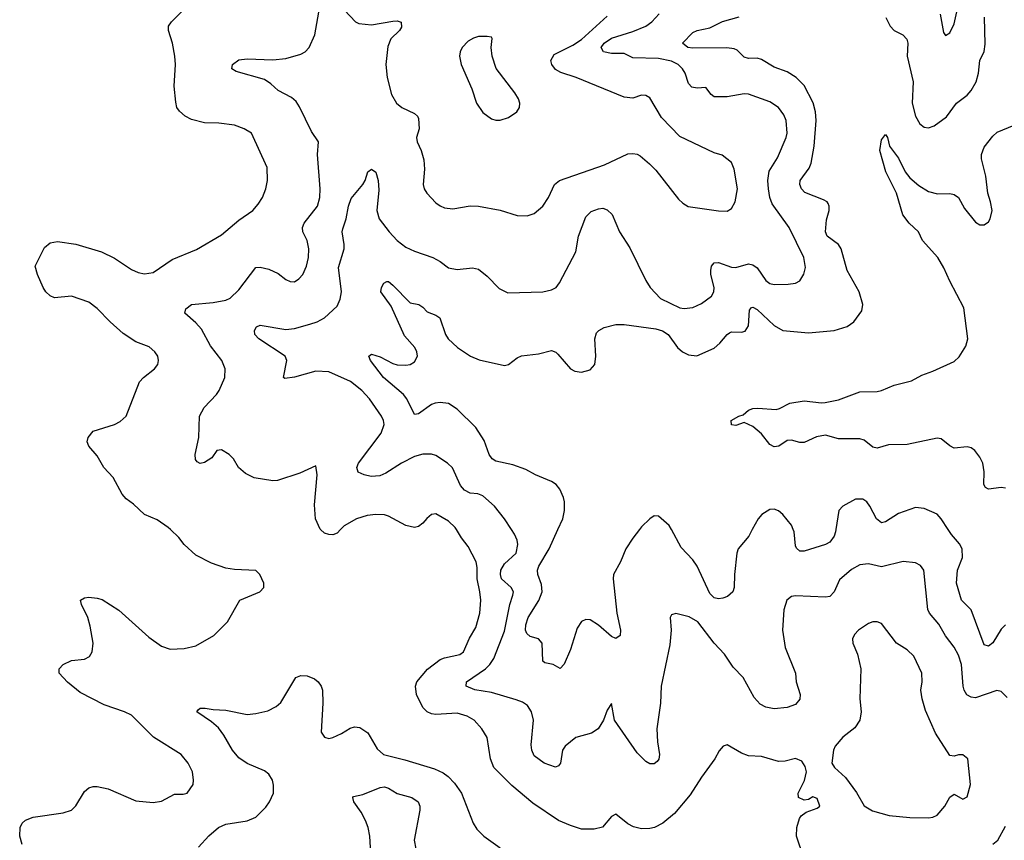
# Model space of a CAD drawing. Header units: inches. Extents: x 1934316 to 2140091, y 524953 to 667329.
# Tile 305 of 384: x 2042788 to 2047384, y 648550 to 652380. Entities that reach past the tile are written whole.
import ezdxf

# ---------------------------------------------------------------- set-up
doc = ezdxf.new("R2010")
doc.units = ezdxf.units.IN
doc.header["$MEASUREMENT"] = 0
doc.layers.add('C0644', color=7, linetype='Continuous')
doc.layers.add('C0645', color=7, linetype='Continuous')

msp = doc.modelspace()

# ---------------------------------------------------------------- linework, layer by layer
at = {"layer": 'C0644', "color": 5}
for points, elevation in [([(2042799.8, 648530), (2042787.6, 648570), (2042789.7, 648610), (2042798.9, 648630), (2042815.3, 648644.7), (2042850, 648658.5), (2042990, 648678.5), (2043028.8, 648691.2), (2043050, 648710.4), (2043090, 648778.4), (2043110, 648795.6), (2043130, 648800.9), (2043150, 648801.7), (2043201, 648790), (2043330, 648734.9), (2043410, 648726), (2043450, 648733.4), (2043510, 648764.9), (2043550, 648764.9), (2043570, 648770.7), (2043597, 648810), (2043599.5, 648830), (2043594, 648870), (2043574, 648910), (2043540.9, 648950), (2043411.9, 649031.9), (2043310, 649133.5), (2043277, 649150), (2043182.3, 649182.3), (2043070, 649239.2), (2043010, 649288.5), (2042972.6, 649330), (2042971.3, 649350), (2042990, 649370.3), (2043030, 649389.1), (2043090, 649394.9), (2043112.8, 649407.2), (2043126.6, 649430), (2043130.9, 649470), (2043117.2, 649550), (2043105.1, 649590), (2043075.8, 649650), (2043072, 649670), (2043090, 649682), (2043110, 649684.4), (2043150, 649680.7), (2043173.3, 649673.3), (2043250, 649624), (2043390, 649498), (2043450, 649455.5), (2043490, 649442.4), (2043554.9, 649445.1), (2043610, 649457), (2043694, 649506), (2043757.2, 649570), (2043815.3, 649670), (2043908, 649710), (2043928, 649730), (2043928, 649750), (2043908.7, 649790), (2043890, 649808.7), (2043790, 649814), (2043750, 649820.7), (2043683.3, 649843.3), (2043610, 649880.7), (2043555.6, 649930), (2043530, 649963.7), (2043491.5, 650000)], 380), ([(2044285.6, 650000), (2044270, 649983.7), (2044250, 649976.2), (2044230, 649976.9), (2044210, 649983.5), (2044192.5, 650000)], 360), ([(2046447.8, 648467.8), (2046413.4, 648570), (2046414.9, 648610), (2046427.5, 648652.5), (2046435.6, 648664.4), (2046459.1, 648680.9), (2046510, 648700.3), (2046523.6, 648710), (2046510, 648744.5), (2046490, 648752.3), (2046470, 648740.5), (2046450, 648737.4), (2046423.6, 648750), (2046421.3, 648770), (2046451.3, 648828.7), (2046460.5, 648870), (2046455.1, 648895.1), (2046438.7, 648918.7), (2046410, 648932), (2046360.3, 648919.7), (2046330, 648918), (2046250, 648941.6), (2046190, 648944.7), (2046156.9, 648956.9), (2046090, 648996), (2046072, 648990), (2046052.7, 648967.3), (2046033, 648930), (2045970, 648844.5), (2045917.2, 648762.8), (2045844.2, 648675.8), (2045790.1, 648629.9), (2045750.4, 648610), (2045730, 648605.4), (2045690, 648603.7), (2045652.7, 648612.7), (2045627.3, 648627.3), (2045570, 648672.7), (2045550, 648661.2), (2045509, 648611), (2045470, 648601.8), (2045410, 648602.7), (2045358.6, 648618.6), (2045302.6, 648642.6), (2045183.4, 648723.4), (2045085.2, 648805.2), (2045001.7, 648890), (2044985.1, 648930), (2044969.6, 649030), (2044944.2, 649070), (2044909.6, 649110), (2044877, 649130), (2044830, 649143.5), (2044730, 649137.3), (2044710, 649139.8), (2044690, 649149.8), (2044669.8, 649170), (2044639.6, 649230), (2044634.7, 649270), (2044642.1, 649290), (2044691.1, 649348.9), (2044750, 649393.7), (2044770, 649402.1), (2044842.2, 649417.8), (2044859.2, 649430), (2044887.1, 649492.9), (2044917.3, 649542.7), (2044935.9, 649610), (2044939.8, 649670), (2044936.2, 649710), (2044922.5, 649770), (2044922.6, 649822.6), (2044918, 649850), (2044881.5, 649921.5), (2044850, 649961.6), (2044826.5, 650000)], 360), ([(2047397.1, 649217.1), (2047370, 649244.2), (2047349.6, 649249.6), (2047250, 649215.3), (2047230, 649217.8), (2047209.3, 649229.3), (2047196.8, 649250), (2047192.1, 649270), (2047183.7, 649370), (2047170, 649413.6), (2047150, 649451.6), (2047110, 649503.6), (2047078.6, 649558.6), (2047034.6, 649610), (2047027.3, 649627.3), (2047008.4, 649810), (2046992.4, 649832.4), (2046970, 649845.4), (2046911.4, 649851.4), (2046810, 649826.1), (2046750, 649840.9), (2046710, 649835.1), (2046670, 649814), (2046614, 649766), (2046589.2, 649710), (2046570, 649687.8), (2046550, 649684.1), (2046409.1, 649690.9), (2046390, 649687.6), (2046368.7, 649671.3), (2046355.1, 649624.9), (2046349.3, 649530), (2046361.5, 649450), (2046408.8, 649330), (2046411.6, 649290), (2046431.4, 649230), (2046430, 649209.2), (2046410, 649183.6), (2046370, 649169.7), (2046310, 649164.2), (2046270, 649170.8), (2046244.7, 649184.7), (2046216.2, 649216.2), (2046164.7, 649310), (2046118.4, 649358.4), (2046078.3, 649418.3), (2046029.7, 649470), (2045953.6, 649570), (2045913.2, 649593.2), (2045850, 649609.2), (2045830, 649602), (2045824, 649590), (2045828.4, 649530), (2045822.8, 649462.8), (2045782.9, 649270), (2045779.7, 649190), (2045762.2, 649070), (2045764.7, 649010), (2045774.9, 648950), (2045771.2, 648928.8), (2045762.9, 648917.1), (2045750, 648907.3), (2045730, 648907.6), (2045710, 648918.3), (2045670, 648958.5), (2045564.5, 649110), (2045550, 649188), (2045530, 649158), (2045513.4, 649110), (2045488.4, 649070), (2045457.3, 649050), (2045383.8, 649030), (2045333.4, 648990), (2045321.5, 648970), (2045311.8, 648910), (2045302.8, 648897.2), (2045288.2, 648891.8), (2045235.6, 648910), (2045190, 648944.7), (2045177.6, 648970), (2045175.8, 648995.8), (2045185.5, 649110), (2045177.2, 649150), (2045158.6, 649178.6), (2045135.1, 649195.1), (2045105.6, 649205.6), (2044990, 649239.9), (2044911.6, 649251.6), (2044871.2, 649270), (2044874, 649290), (2044961.4, 649350), (2044981.7, 649370), (2045000.8, 649399.2), (2045050, 649526.7), (2045075.5, 649650), (2045090, 649694), (2045093.4, 649710), (2045082.5, 649730), (2045037.1, 649770), (2045032.3, 649790), (2045033.8, 649810), (2045050, 649840.2), (2045105.3, 649890), (2045112.7, 649930), (2045109.8, 649950), (2045098, 649978), (2045083.6, 650000)], 340), ([(2045680.6, 650000), (2045650, 649959.7), (2045617.7, 649910), (2045592.8, 649850), (2045559.3, 649790), (2045557.7, 649770), (2045575.7, 649610), (2045591.9, 649530), (2045590, 649506), (2045570, 649491.3), (2045550, 649500.9), (2045490, 649554.6), (2045450, 649579.3), (2045430, 649580.4), (2045410, 649571.1), (2045390, 649539.6), (2045359, 649441), (2045330, 649372), (2045310, 649352.3), (2045277.2, 649370), (2045238.3, 649378.3), (2045230, 649386), (2045227, 649470), (2045209.6, 649489.6), (2045170, 649500.5), (2045154.8, 649514.8), (2045148.4, 649530), (2045150, 649556.3), (2045162, 649590), (2045211.2, 649668.8), (2045226.9, 649710), (2045223.8, 649743.8), (2045206.2, 649790), (2045205.4, 649810), (2045211.1, 649830), (2045258.8, 649910), (2045300.1, 650000)], 320), ([(2046207.4, 650000), (2046191.3, 649970), (2046142.2, 649910), (2046136, 649890), (2046124.7, 649790), (2046123.5, 649730), (2046116.3, 649710), (2046092.1, 649687.9), (2046070, 649679.3), (2046050, 649677.5), (2046030, 649681.2), (2046010, 649701.1), (2045949.9, 649829.9), (2045930, 649858.5), (2045875.8, 649915.9), (2045830.6, 650000)], 320), ([(2046597.1, 650000), (2046595.5, 649990), (2046589.2, 649970), (2046570, 649941.7), (2046550, 649931.1), (2046450, 649899.8), (2046430, 649899.1), (2046414.2, 649914.2), (2046410, 649924.5), (2046402.7, 649990), (2046398.5, 650000)], 320), ([(2047390, 649556), (2047370, 649535.8), (2047330, 649471.1), (2047310, 649456.4), (2047290, 649461.7), (2047230, 649625.4), (2047183.6, 649670), (2047161.6, 649750), (2047166.1, 649810), (2047188.2, 649870), (2047187.2, 649910), (2047174.3, 649934.3), (2047136.9, 649976.9), (2047122.3, 650000)], 320), ([(2043622.7, 648517.3), (2043670, 648571.5), (2043715.1, 648610), (2043750, 648625), (2043850, 648641.5), (2043890, 648657.4), (2043936.1, 648703.9), (2043954, 648730), (2043972.2, 648770), (2043972.2, 648807.8), (2043967.4, 648830), (2043950, 648858.3), (2043930, 648874.6), (2043850, 648909), (2043810, 648935.1), (2043780.3, 648970), (2043740.5, 649040.5), (2043715, 649075), (2043683.5, 649103.5), (2043614, 649150), (2043620.9, 649159.1), (2043630, 649166), (2043652.7, 649167.3), (2043690, 649160.4), (2043750, 649158), (2043850, 649137.6), (2043890, 649141.7), (2043945.3, 649154.7), (2043985.5, 649174.5), (2044006.4, 649193.6), (2044077.2, 649310), (2044100.5, 649319.5), (2044130, 649317), (2044163.4, 649303.4), (2044180.5, 649290), (2044194.4, 649270), (2044200.4, 649250), (2044203.1, 649190), (2044194.9, 649054.9), (2044210, 649030.7), (2044230, 649025.3), (2044248.7, 649030), (2044290, 649048.7), (2044330, 649074), (2044350, 649079.5), (2044376.1, 649076.1), (2044412.3, 649052.3), (2044456.2, 648976.2), (2044486.4, 648950), (2044585.8, 648925.8), (2044723.8, 648883.8), (2044764.2, 648864.2), (2044787.2, 648847.2), (2044817.1, 648817.1), (2044850.2, 648770.2), (2044904.9, 648630), (2044922.2, 648602.2), (2044954.9, 648570), (2045030, 648514.9)], 360), ([(2044427.5, 648490), (2044421.5, 648570), (2044414.8, 648610), (2044402.6, 648642.6), (2044381.8, 648681.8), (2044347.8, 648730), (2044342.7, 648750), (2044346.3, 648753.7), (2044390, 648763.1), (2044470, 648796.5), (2044490, 648799.6), (2044510, 648793.1), (2044550, 648768), (2044618.8, 648750), (2044647.7, 648730), (2044654.9, 648710), (2044654.9, 648690), (2044628.9, 648550), (2044637.4, 648510)], 340), ([(2047330, 648532.2), (2047354.2, 648550), (2047390, 648615.8)], 340)]:
    msp.add_lwpolyline(points, dxfattribs=dict(at, elevation=elevation))
at = {"layer": 'C0644', "color": 5, "elevation": 360}
msp.add_lwpolyline([(2046790, 649569.5), (2046770, 649569.5), (2046750, 649562), (2046704, 649530), (2046684, 649510), (2046675.5, 649490), (2046677.1, 649470), (2046698.5, 649418.5), (2046714.3, 649350), (2046708.8, 649210), (2046715.3, 649150), (2046708.8, 649111.2), (2046685.7, 649074.3), (2046630, 649032), (2046594.8, 648990), (2046587.3, 648970), (2046578.8, 648910), (2046591, 648890), (2046642.5, 648842.5), (2046693.3, 648773.3), (2046730.3, 648710.3), (2046768, 648688), (2046845.9, 648665.9), (2046943.3, 648656.7), (2047030, 648655.6), (2047050, 648658.3), (2047070, 648667.6), (2047105.8, 648710), (2047130, 648750.7), (2047150, 648765.5), (2047190, 648741.6), (2047210, 648753), (2047226.2, 648810), (2047214, 648930), (2047190, 648949.4), (2047170, 648949.3), (2047150, 648942.7), (2047130, 648946), (2047063.1, 649050), (2047016.5, 649156.5), (2046999.8, 649210), (2046995.1, 649250), (2047001.1, 649290), (2046999.7, 649330), (2046962, 649410), (2046930, 649439.7), (2046880.7, 649470), (2046810, 649562)], close=True, dxfattribs=at)
at = {"layer": 'C0645', "color": 5}
for points, elevation in [([(2043491.5, 650000), (2043480.9, 650010), (2043430, 650046.3), (2043370, 650071), (2043319.2, 650119.2), (2043284.2, 650144.3), (2043265.8, 650165.8), (2043223.3, 650243.3), (2043180.5, 650290), (2043150, 650344.5), (2043109.7, 650389.7), (2043102.9, 650410), (2043106.6, 650430), (2043130, 650458.8), (2043230, 650490.7), (2043255.9, 650504.1), (2043285.2, 650530), (2043347.6, 650690), (2043365.1, 650710), (2043417, 650750), (2043432, 650770), (2043435.1, 650790), (2043432.3, 650810), (2043418, 650830), (2043392.6, 650852.6), (2043330, 650876.9), (2043270, 650916), (2043209.3, 650969.3), (2043150, 651032.1), (2043110, 651062.2), (2043030, 651089.8), (2042950, 651081.4), (2042930, 651090.9), (2042909.9, 651109.9), (2042897.4, 651130), (2042871.1, 651190), (2042859.6, 651230), (2042903.7, 651316.3), (2042930, 651337.8), (2042964, 651344), (2043050, 651332.8), (2043170, 651296.2), (2043230, 651266.5), (2043310, 651213.4), (2043340.5, 651200.5), (2043370, 651193.4), (2043410, 651199.5), (2043499.2, 651260.8), (2043612.7, 651307.3), (2043730, 651376), (2043810, 651443.6), (2043875.6, 651490), (2043901.6, 651518.4), (2043920.5, 651550), (2043936.9, 651590), (2043944.7, 651630), (2043943.5, 651690), (2043869.7, 651849.7), (2043836, 651870), (2043790, 651886.9), (2043716.8, 651896.8), (2043650, 651898.2), (2043590, 651914.8), (2043559.7, 651930), (2043533.3, 651953.3), (2043521.8, 651970), (2043515.7, 651995.7), (2043508.7, 652070), (2043514.2, 652170), (2043512, 652210), (2043500.9, 652270), (2043481.5, 652330), (2043482.9, 652350), (2043495.7, 652370), (2043550, 652423.8)], 380), ([(2044304.5, 652424.5), (2044354.9, 652370), (2044370, 652361.5), (2044430, 652355.3), (2044530, 652372.6), (2044550, 652373.8), (2044568.3, 652368.3), (2044570, 652344.5), (2044561.1, 652330), (2044519.5, 652290), (2044505.7, 652254.3), (2044496.9, 652170), (2044503.1, 652110), (2044523.7, 652030), (2044546, 651990), (2044571, 651970), (2044630, 651942), (2044644, 651930), (2044650, 651918), (2044652, 651870), (2044640.7, 651830), (2044642.8, 651810), (2044661.7, 651770), (2044673.5, 651726.5), (2044677.6, 651682.4), (2044670.4, 651610), (2044675.8, 651590), (2044688.8, 651570), (2044730, 651524.9), (2044750, 651510.4), (2044770, 651501.1), (2044810, 651497.4), (2044890, 651511.5), (2044930, 651510.3), (2045030, 651490.3), (2045110, 651465.3), (2045156.1, 651463.9), (2045190, 651475.5), (2045229.7, 651510.3), (2045256.3, 651550), (2045284.4, 651610), (2045307.6, 651630), (2045518, 651702), (2045626.2, 651753.8), (2045650, 651756.1), (2045670, 651752.6), (2045684.2, 651744.2), (2045727, 651707), (2045756.9, 651676.9), (2045863, 651543), (2045883.1, 651523.1), (2045908.5, 651508.5), (2046050, 651487.2), (2046090, 651486.7), (2046110, 651499.1), (2046127.8, 651530), (2046138.7, 651590), (2046123, 651683), (2046110, 651713.2), (2046067.5, 651747.5), (2046030, 651758.7), (2045870, 651835.1), (2045784.1, 651924.1), (2045730, 652015.1), (2045710, 652025.6), (2045690, 652027.6), (2045650, 652014.3), (2045610, 652018.9), (2045385.2, 652110), (2045314.2, 652134.2), (2045288.2, 652148.2), (2045271.6, 652170), (2045267.4, 652190), (2045282.8, 652217.2), (2045370, 652260.4), (2045410, 652288.1), (2045530, 652396.3)], 360), ([(2047085.1, 652405.1), (2047100.4, 652320.4), (2047110, 652306.8), (2047130, 652318.8), (2047150, 652361), (2047166.2, 652430)], 340), ([(2044192.5, 650000), (2044190, 650002.4), (2044167.8, 650050), (2044164, 650116), (2044175.9, 650255.9), (2044170, 650298), (2044095.9, 650264.1), (2043991.3, 650230), (2043970, 650227.8), (2043882, 650242), (2043841.2, 650261.2), (2043809.4, 650289.4), (2043785.2, 650330), (2043765.2, 650350), (2043730, 650371.9), (2043707.2, 650370), (2043684.2, 650335.8), (2043650, 650312.6), (2043630, 650308.3), (2043615.6, 650315.6), (2043607.7, 650327.7), (2043606.2, 650350), (2043623.4, 650430), (2043627.7, 650530), (2043648.5, 650570), (2043706, 650630), (2043719.2, 650650), (2043745.1, 650710), (2043747.4, 650750), (2043730.9, 650790), (2043678.1, 650858.1), (2043636.2, 650936.2), (2043610, 650965.6), (2043558, 651010), (2043562.9, 651030), (2043589.8, 651050.2), (2043690, 651060.3), (2043750, 651071.6), (2043770, 651079.6), (2043810, 651118.7), (2043890, 651223.6), (2043910, 651225.5), (2043950, 651216.1), (2043994.6, 651194.6), (2044030, 651166.7), (2044050, 651157.6), (2044070, 651157.1), (2044090, 651170.5), (2044108.6, 651191.4), (2044126.9, 651230), (2044135.8, 651270), (2044138, 651310), (2044128.9, 651350), (2044109.8, 651390), (2044108.2, 651410), (2044115.5, 651430), (2044177.2, 651510), (2044188.3, 651550), (2044191, 651590), (2044177.4, 651750), (2044183, 651810), (2044150, 651858), (2044093.9, 651973.9), (2044078, 651998), (2044056.9, 652016.9), (2043994.7, 652050), (2043960.6, 652080.6), (2043930, 652100.5), (2043797.6, 652137.6), (2043777.2, 652150), (2043780.7, 652170), (2043810, 652192.9), (2043850, 652196.9), (2043970, 652192.4), (2044030, 652198), (2044100.6, 652219.4), (2044119.5, 652230), (2044138.4, 652250), (2044165.6, 652310), (2044184.8, 652415.2)], 360), ([(2045083.6, 650000), (2045051, 650050), (2045003.5, 650110), (2044950, 650157.7), (2044927, 650167), (2044890, 650170.9), (2044863.5, 650183.5), (2044846, 650206), (2044807.8, 650287.8), (2044785.1, 650310), (2044730, 650346.6), (2044710, 650351.9), (2044670, 650351.8), (2044630, 650341.2), (2044570, 650309.8), (2044496.7, 650263.3), (2044468.8, 650251.2), (2044428.6, 650248.6), (2044395.8, 650255.8), (2044368.2, 650268.2), (2044362, 650290), (2044369.8, 650310), (2044475, 650450), (2044488.7, 650490), (2044486.2, 650510), (2044476.8, 650530), (2044420.8, 650610), (2044385.3, 650650), (2044331.6, 650691.6), (2044230, 650736.2), (2044170, 650740.2), (2044070, 650710.9), (2044025.1, 650705.1), (2044019.3, 650710), (2044034.2, 650790), (2044027.1, 650810), (2043904.7, 650890), (2043885.6, 650910), (2043883.6, 650930), (2043893.1, 650946.9), (2043910, 650954.6), (2044030, 650933.9), (2044070, 650938.6), (2044141.4, 650958.6), (2044176.2, 650970), (2044210, 650989.1), (2044270, 651043.1), (2044284.3, 651075.7), (2044289.1, 651110), (2044276.4, 651223.6), (2044302.5, 651310), (2044303, 651330), (2044292.2, 651390), (2044295.6, 651404.4), (2044312.1, 651450), (2044323.2, 651510), (2044335.2, 651544.8), (2044388.7, 651610), (2044400.4, 651630), (2044412.7, 651670), (2044430, 651683), (2044450, 651667.7), (2044460.8, 651630), (2044463.5, 651583.5), (2044455.5, 651490), (2044465.5, 651450), (2044511.7, 651390), (2044550.3, 651350), (2044590, 651318.5), (2044630, 651298.9), (2044716.3, 651270), (2044750, 651251.8), (2044790, 651221.1), (2044830, 651214.4), (2044902, 651222), (2044930, 651214.9), (2044970, 651183.1), (2045026, 651126), (2045065.7, 651105.7), (2045230, 651110.3), (2045270, 651118.4), (2045292.3, 651130), (2045308.3, 651151.7), (2045383.6, 651296.4), (2045396.8, 651370), (2045430, 651460.5), (2045455.8, 651484.2), (2045490, 651497.3), (2045510, 651499.6), (2045530, 651492.9), (2045553.4, 651470), (2045587.2, 651390), (2045635.8, 651315.7), (2045710, 651163), (2045730.3, 651130), (2045778.9, 651078.9), (2045870, 651035.6), (2045890, 651031.6), (2045930, 651036.5), (2045970, 651056), (2046016.9, 651090), (2046028.2, 651110), (2046029.8, 651130), (2046014.5, 651190), (2046013.6, 651210), (2046016.9, 651230), (2046030, 651245.3), (2046050, 651246), (2046110, 651224.8), (2046130, 651222.6), (2046190, 651239.7), (2046210, 651236.5), (2046230, 651222), (2046270, 651162.4), (2046290, 651148.8), (2046310, 651144.2), (2046375.2, 651144.8), (2046409.7, 651150.3), (2046430, 651160.7), (2046448.4, 651191.6), (2046456.4, 651223.6), (2046448.7, 651270), (2046379.3, 651410), (2046300.7, 651520.7), (2046289.9, 651550), (2046282.7, 651590), (2046280.5, 651630), (2046287, 651673), (2046325.4, 651734.6), (2046365.5, 651830), (2046369.8, 651850), (2046366, 651910), (2046355.4, 651935.4), (2046330, 651969.7), (2046290, 651995.8), (2046190, 652031.6), (2046170, 652034.2), (2046090, 652019.8), (2046030, 652019.7), (2046015.1, 652030), (2045990, 652063), (2045950, 652059.8), (2045925.2, 652065.2), (2045910, 652082), (2045893.4, 652130), (2045881.7, 652150), (2045862, 652170), (2045830, 652186.7), (2045770, 652198.5), (2045650, 652201.5), (2045610, 652221.6), (2045550, 652221.7), (2045513.3, 652230), (2045501.8, 652250), (2045516.2, 652270), (2045550, 652293.4), (2045650, 652325.4), (2045710.9, 652350), (2045738.2, 652370), (2045773.5, 652406.5)], 340), ([(2045300.1, 650000), (2045323, 650050), (2045330.6, 650090), (2045330.7, 650130), (2045326.8, 650150), (2045309, 650189), (2045292.6, 650210), (2045270, 650224.8), (2045195.5, 650255.5), (2045150, 650280.3), (2045090, 650302.6), (2045010, 650319.8), (2044993.5, 650330), (2044978.9, 650350), (2044955.9, 650415.9), (2044916.9, 650476.9), (2044830, 650561.5), (2044790, 650588.7), (2044750, 650594), (2044727.7, 650590), (2044710, 650583.5), (2044650, 650541.1), (2044630, 650537.6), (2044595, 650610), (2044579.8, 650630), (2044485.7, 650710), (2044424.7, 650790), (2044418, 650810), (2044430, 650819.3), (2044470, 650806.7), (2044530, 650775.5), (2044550, 650769.2), (2044590, 650767.3), (2044610, 650771.4), (2044630, 650782.8), (2044644.1, 650810), (2044641.8, 650830), (2044632.1, 650850), (2044584.1, 650904.1), (2044522.3, 651042.3), (2044473.6, 651110), (2044476.2, 651130), (2044487, 651150), (2044502, 651158), (2044510, 651158.4), (2044530, 651141.1), (2044610, 651058.4), (2044650.7, 651050), (2044670, 651038.4), (2044690, 651016.3), (2044730, 651001.6), (2044748.9, 650988.9), (2044775, 650910), (2044788.2, 650890), (2044831.5, 650850), (2044892, 650810), (2044933, 650793), (2045050, 650766.7), (2045070, 650770.3), (2045110, 650801.1), (2045130, 650810.3), (2045210, 650820.2), (2045270, 650835.6), (2045290, 650828.2), (2045299.3, 650819.3), (2045359.1, 650750), (2045379.7, 650739.7), (2045410, 650734.2), (2045450, 650745.2), (2045472.8, 650770), (2045477.9, 650810), (2045472.2, 650890), (2045481, 650919), (2045490.8, 650930), (2045516.3, 650943.7), (2045570, 650958), (2045610, 650957.7), (2045756.6, 650936.6), (2045788, 650928.1), (2045815, 650910), (2045858.8, 650850), (2045881.5, 650830), (2045910, 650815.2), (2045948.9, 650811.1), (2046030, 650847.3), (2046055.5, 650870), (2046090, 650911.3), (2046101.6, 650918.4), (2046110, 650922.6), (2046157.8, 650922.2), (2046173.8, 650926.2), (2046190, 650950.7), (2046195.1, 651024.9), (2046203.1, 651036.9), (2046210, 651038.5), (2046230, 651026.8), (2046310, 650953.2), (2046350, 650929.3), (2046470, 650917.7), (2046590.5, 650929.5), (2046650, 650947.9), (2046681.6, 650970), (2046719.3, 651020.7), (2046723.9, 651050), (2046706, 651110), (2046650.9, 651210), (2046621.8, 651310), (2046610, 651330.8), (2046557.2, 651370), (2046550, 651389.4), (2046553.9, 651446.1), (2046566.2, 651490), (2046566.9, 651510), (2046561.8, 651521.8), (2046556.9, 651530), (2046539.3, 651539.3), (2046453, 651573), (2046437.3, 651590), (2046429.9, 651610), (2046430.6, 651630), (2046473, 651687), (2046482.8, 651710), (2046496.1, 651790), (2046505.9, 651910), (2046502.5, 651950), (2046491.3, 651991.3), (2046450, 652072.1), (2046412.7, 652110), (2046370, 652136.4), (2046310, 652158), (2046250, 652194.5), (2046230, 652200.2), (2046190, 652199), (2046170, 652205), (2046136.9, 652236.9), (2046123.2, 652243.2), (2046088.8, 652248.8), (2045930, 652246.8), (2045907, 652250), (2045881.6, 652270), (2045930, 652319.5), (2045950.8, 652329.2), (2046010, 652342.2), (2046068.6, 652371.4), (2046146.2, 652393.8)], 320), ([(2046831.6, 652390), (2046851.4, 652350), (2046870, 652330.1), (2046910.3, 652310), (2046929.4, 652289.4), (2046934, 652270), (2046930.8, 652210), (2046958.2, 652090), (2046954.6, 651990), (2046970, 651929.1), (2046990, 651894.4), (2047010, 651878.4), (2047030, 651875.9), (2047056, 651884), (2047114.1, 651925.9), (2047161.5, 651990), (2047210, 652027.1), (2047229.8, 652050), (2047252.4, 652090), (2047263, 652130), (2047269, 652190), (2047289.3, 652230.7), (2047294.8, 652265.2), (2047292.1, 652392.1)], 320), ([(2047390, 650193.7), (2047370, 650195.9), (2047310, 650188.5), (2047295.9, 650195.9), (2047289, 650210), (2047289.3, 650270), (2047283.4, 650310), (2047270, 650338.9), (2047246.2, 650370), (2047230, 650382.3), (2047210, 650386.8), (2047150, 650380.4), (2047130, 650390.5), (2047090, 650423), (2047070, 650426.1), (2046930, 650397.4), (2046844, 650396), (2046790, 650379.8), (2046770, 650385), (2046730, 650417.3), (2046710, 650424.1), (2046610, 650424.3), (2046550, 650441.2), (2046507.4, 650432.6), (2046450, 650406.9), (2046430, 650406.6), (2046390, 650418), (2046370, 650415.3), (2046330.7, 650389.3), (2046310, 650386), (2046290, 650397.4), (2046250, 650447.3), (2046210, 650481.2), (2046170, 650499.3), (2046130, 650485.2), (2046110, 650488.7), (2046109.3, 650509.3), (2046144, 650530), (2046164.7, 650535.3), (2046190, 650557.1), (2046210, 650564.9), (2046232.7, 650567.3), (2046318.7, 650561.3), (2046334.9, 650565.1), (2046382.7, 650590), (2046450, 650601.5), (2046530, 650591.1), (2046547.2, 650592.8), (2046610, 650605.2), (2046710, 650642.8), (2046790, 650644.4), (2046810, 650649.4), (2046870, 650674.6), (2046950, 650694.4), (2046998.5, 650721.5), (2047050, 650739.5), (2047150, 650785.2), (2047173.6, 650806.4), (2047203.9, 650856.1), (2047214.5, 650890), (2047195.2, 651035.2), (2047130, 651159.7), (2047102.3, 651222.3), (2047074.3, 651270), (2047002.2, 651350), (2046982.9, 651390), (2046940.3, 651430), (2046909.9, 651469.9), (2046880.4, 651570), (2046830.8, 651670), (2046802.7, 651770), (2046810, 651818.8), (2046830, 651844), (2046838.4, 651830), (2046848.5, 651790), (2046890, 651733.1), (2046920.6, 651670), (2046942.5, 651642.5), (2046985.4, 651605.4), (2047030, 651578.5), (2047072.5, 651567.5), (2047130, 651568.3), (2047150, 651564.2), (2047170.1, 651550.1), (2047198, 651498), (2047250, 651435), (2047270, 651422), (2047290, 651422), (2047310, 651437.1), (2047318, 651450), (2047326.7, 651490), (2047320.3, 651530), (2047306.4, 651570), (2047297.5, 651650), (2047277.1, 651730), (2047277.3, 651750), (2047290, 651785.6), (2047330, 651836.8), (2047350, 651855.1), (2047430, 651888.1)], 280), ([(2047122.3, 650000), (2047090, 650050.9), (2047070, 650072.1), (2047010, 650097.8), (2046970, 650102.8), (2046890, 650074.8), (2046830, 650037.1), (2046810, 650031.8), (2046787.7, 650050), (2046756.8, 650110), (2046741.8, 650130), (2046722.8, 650142.8), (2046690, 650142.7), (2046630.2, 650110), (2046611.8, 650090), (2046597.1, 650000)], 320), ([(2046398.5, 650000), (2046390, 650020.3), (2046350, 650069.8), (2046330, 650087.7), (2046310, 650095.7), (2046290, 650093.8), (2046251.3, 650070), (2046234.3, 650050), (2046207.4, 650000)], 320), ([(2044826.5, 650000), (2044820.4, 650010), (2044790, 650039.8), (2044730, 650073.7), (2044710, 650071.3), (2044687.6, 650052.4), (2044670, 650029.7), (2044650, 650015.1), (2044630, 650009.8), (2044590, 650019.7), (2044510, 650062.2), (2044490, 650068.5), (2044450, 650071), (2044410, 650065.7), (2044359.1, 650050), (2044302.4, 650017.6), (2044285.6, 650000)], 360), ([(2045830.6, 650000), (2045819.9, 650019.9), (2045770, 650063), (2045750, 650064), (2045730, 650051.1), (2045690, 650012.4), (2045680.6, 650000)], 320)]:
    msp.add_lwpolyline(points, dxfattribs=dict(at, elevation=elevation))
at = {"layer": 'C0645', "color": 5, "elevation": 380}
msp.add_lwpolyline([(2044970, 652302), (2044930, 652301.2), (2044905.8, 652294.2), (2044880.9, 652279.1), (2044853.4, 652250), (2044843.8, 652230), (2044840.5, 652210), (2044848.4, 652170), (2044897.7, 652057.7), (2044920.5, 651990), (2044950, 651946.8), (2044990, 651917.3), (2045010, 651910.7), (2045030, 651910.7), (2045070, 651922.8), (2045109, 651950), (2045121.2, 651970), (2045122.7, 651990), (2045116, 652010), (2045098.3, 652038.3), (2045012.3, 652152.3), (2044992.8, 652210), (2044989.3, 652250.7), (2044992.7, 652292.7), (2044990, 652298)], close=True, dxfattribs=at)

doc.saveas('drawing.dxf')
